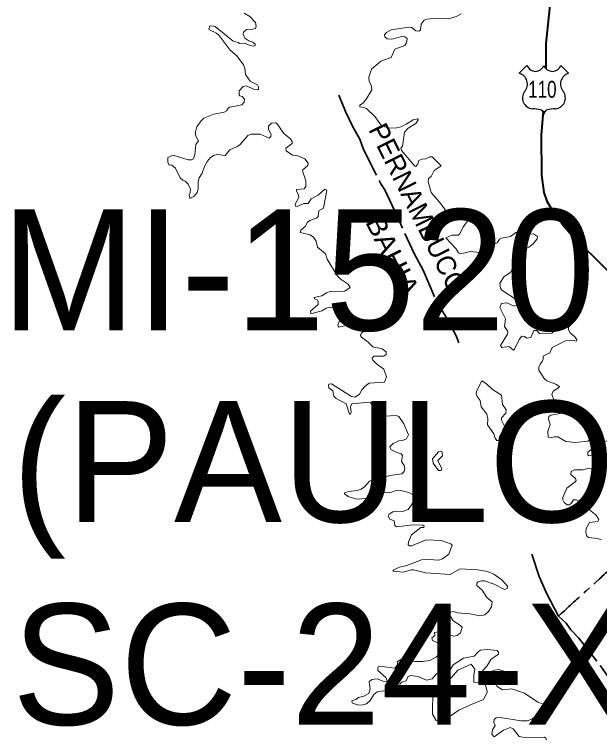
# Model space of a CAD drawing. Extents: x 553962 to 842807, y 8883888 to 9032388.
# Drawn here: x 578161 to 580576, y 8913256 to 8916252 of the extents above; entities that cross this region are included whole.
import ezdxf
from ezdxf.enums import TextEntityAlignment as Align

# ---------------------------------------------------------------- set-up
doc = ezdxf.new("R2010")
doc.units = 0
doc.header["$LTSCALE"] = 20
doc.linetypes.add('LONG_DASH_SHORT_DASH', pattern=[9.9, 6, -1.2, 1.5, -1.2])
doc.layers.add('6', color=7, linetype='Continuous', lineweight=13)

msp = doc.modelspace()

# ---------------------------------------------------------------- linework, layer by layer
at = {"layer": '6', "lineweight": 25}
for p, q in [((580244.86, 8916008.71), (580276.85, 8916040.69)), ((580416.71, 8916040.69), (580448.7, 8916008.71))]:
    msp.add_line(p, q, dxfattribs=at)
at = {"layer": '6', "lineweight": 40}
for points in [[(579213.87, 8917803.62), (579228.39, 8917763.4), (579242.18, 8917742.68), (579298.83, 8917690.53), (579364.57, 8917617.69), (579396.13, 8917591.31), (579545.73, 8917448.64), (579623.51, 8917387.28), (579718.49, 8917299.92), (579761.15, 8917250.06), (579934.85, 8917073.36), (579974.14, 8917040.97), (580094.38, 8916919.01), (580138.82, 8916860.84), (580185.18, 8916812.21), (580237.92, 8916747.79), (580356.37, 8916554.14), (580378.4, 8916491.99), (580386.22, 8916445.1), (580380.2, 8916408.01), (580372.38, 8916302.47), (580354.22, 8916132.07), (580354.22, 8916028.7)], [(580343.74, 8915853.65), (580336.07, 8915753.38), (580336.5, 8915587.35), (580346.42, 8915516.35), (580358.99, 8915480.13), (580374.62, 8915452.36), (580426.03, 8915381.52), (580483.51, 8915313.25), (580544.77, 8915258.88), (580632.37, 8915170.43)]]:
    msp.add_lwpolyline(points, dxfattribs=at)
at = {"layer": '6'}
for points in [[(579108.87, 8916257.3), (579132.28, 8916243.25), (579156.44, 8916219.06), (579159.01, 8916203.85), (579156.44, 8916194.44), (579144.56, 8916190.62), (579119.03, 8916189.3), (579105.57, 8916178.41), (579104.64, 8916169.83), (579111.15, 8916153.53), (579128.14, 8916142.54), (579144.11, 8916137.91), (579154.21, 8916129.13), (579153.91, 8916123.1), (579148.81, 8916120.95), (579133.37, 8916123.11), (579110.57, 8916132.82), (579089.34, 8916132), (579083.76, 8916136.65), (579063.84, 8916142.18), (578989.02, 8916201.67), (578972.87, 8916205.2), (578965.63, 8916203.28), (578963.75, 8916193.11)], [(579827, 8915819.25), (579826.26, 8915820.93), (579806.88, 8915817.12), (579778.39, 8915798.02), (579755.45, 8915786.99), (579732.51, 8915781.91), (579701.97, 8915783.19), (579689.27, 8915787), (579671.85, 8915797.6), (579650.55, 8915829.06), (579613.63, 8915863.01), (579601.74, 8915868.13), (579586, 8915869.91), (579586.01, 8915876.63), (579597.06, 8915884.32), (579611.47, 8915898.74), (579635.68, 8915940.37), (579632.81, 8915959.99), (579625.5, 8915975.21), (579623.8, 8915992.15), (579634.45, 8916026.23), (579673.04, 8916058.45), (579715.55, 8916073.8), (579731.3, 8916108.16), (579772.1, 8916123.52), (579779.67, 8916134.43), (579781.82, 8916151.94), (579772.91, 8916160.01), (579760.64, 8916160.86), (579718.11, 8916149.84), (579699.38, 8916151.55), (579689.24, 8916160.03), (579687.98, 8916167.09), (579696.03, 8916177.85), (579715.71, 8916188.61), (579788.63, 8916199.52), (579801.33, 8916197.83), (579818.38, 8916184.67), (579830.31, 8916182.56), (579837.47, 8916186.37), (579840.06, 8916212.27), (579851.98, 8916227.99), (579863.57, 8916232.27), (579905.09, 8916236.06), (579954.33, 8916233.94), (579984.96, 8916242.89), (580004.88, 8916254.81)], [(578963.75, 8916193.11), (578963.16, 8916189.91), (578995.39, 8916174.91), (579005.59, 8916165.58), (579051.49, 8916103.98), (579078.25, 8916080.61), (579106.32, 8916043.56), (579111.42, 8916029.59), (579114.02, 8916004.06), (579134.38, 8915976.51), (579163.82, 8915961.59), (579168.76, 8915953.11), (579168.31, 8915943.74), (579165.26, 8915940.8), (579151.36, 8915942.5), (579116.9, 8915956.93), (579104.63, 8915954.37), (579087.64, 8915936.92), (579088.13, 8915919.45), (579091.04, 8915915.33), (579100.51, 8915912.64), (579110.14, 8915902.13), (579108.86, 8915889.4), (579108.86, 8915889.4), (579099.09, 8915878.78), (579050.29, 8915869.01), (579042.61, 8915864.74), (579036.61, 8915854.11), (579026.5, 8915848.63), (578984.02, 8915840.12), (578942.8, 8915823.55), (578931.33, 8915812.95), (578913.45, 8915787.42), (578906.31, 8915762.82), (578908.8, 8915749.58), (578920.66, 8915730.18), (578910.05, 8915714.35), (578905.37, 8915673.61), (578899.85, 8915654.95), (578891.35, 8915650.63), (578877.76, 8915651.05), (578816.43, 8915670.98), (578794.22, 8915660.56)], [(578884.77, 8915493.69), (578885.12, 8915492.22), (578900.53, 8915499.92), (578915.03, 8915515.85), (578919.38, 8915530.82), (578918.96, 8915558.81), (578922.8, 8915577.54), (578935.53, 8915596.25), (578944.91, 8915624.33), (578956.33, 8915644.63), (578970.38, 8915660.81), (578985.58, 8915670.96), (579000.11, 8915672.7), (579030.69, 8915669.34), (579050.29, 8915692.69), (579080.45, 8915706.31), (579090.6, 8915713.93), (579124.56, 8915752.12), (579137.72, 8915756.82), (579175.15, 8915757.68), (579212.57, 8915741.16), (579219.71, 8915747.04), (579221.02, 8915756.11), (579209.59, 8915777.24), (579210, 8915789.92), (579221.21, 8915802.75), (579239.25, 8915803.99), (579245.67, 8915800.16), (579272.87, 8915759.81), (579300.93, 8915737.68), (579307.26, 8915727.09), (579306.83, 8915719.46), (579280.54, 8915699.88), (579281.81, 8915688.04), (579308.59, 8915671), (579330.65, 8915668.04), (579358.84, 8915655.55), (579373.53, 8915637.03), (579371.39, 8915628.07), (579351.5, 8915609.85), (579350.21, 8915605.21), (579362.93, 8915564.8), (579364.2, 8915540.64), (579356.88, 8915531.64), (579325.04, 8915529.37), (579324.69, 8915523.21), (579333.29, 8915505.37), (579334.88, 8915495.13), (579320.05, 8915467.93), (579320.51, 8915460.27), (579327.3, 8915458.61), (579355.29, 8915470.48), (579373.58, 8915470.52), (579385.11, 8915489.66), (579414.3, 8915505.3), (579442.35, 8915530.35), (579450.85, 8915526.09), (579436.84, 8915451.39), (579417.31, 8915441.12), (579414.34, 8915417.44), (579407.67, 8915410.29), (579379.55, 8915400.83), (579371.05, 8915394.04), (579361.23, 8915375.32), (579342.84, 8915360.61), (579340.44, 8915351.47), (579381.48, 8915341.8), (579394.8, 8915332.4), (579405.86, 8915314.95), (579411.84, 8915291.13), (579445.33, 8915262.77), (579445.33, 8915262.77), (579452.16, 8915240.65), (579490.93, 8915175.07), (579504.88, 8915159.89), (579538.79, 8915137.85), (579546.44, 8915124.3), (579524.33, 8915108.1), (579464, 8915106.8), (579448.33, 8915101.71), (579429.25, 8915089), (579398.24, 8915082.15), (579399.92, 8915077.52), (579411.38, 8915071.07), (579415.17, 8915065.21), (579415.19, 8915053.77), (579383.26, 8915026.23), (579384.18, 8915014.91)], [(579921.17, 8915628.18), (579885.33, 8915664.21), (579876.16, 8915663.78), (579859.16, 8915655.31), (579842.17, 8915653.58), (579830.79, 8915648.54), (579826.76, 8915634.34), (579817.62, 8915624.36), (579813.33, 8915625.14), (579758.51, 8915690.52), (579756.37, 8915699.05), (579762.69, 8915707.94), (579770.8, 8915765.32), (579785.71, 8915781.93), (579817.51, 8915801.03), (579828.15, 8915816.6), (579827, 8915819.25)], [(578794.22, 8915660.56), (578793.24, 8915641.72), (578798.13, 8915631.81)], [(578798.13, 8915631.81), (578798.57, 8915630.91), (578810.66, 8915628.93), (578825.47, 8915617.09), (578845.05, 8915577.13), (578856.07, 8915566.96), (578865.94, 8915563.03), (578878.19, 8915550.32), (578887.11, 8915529.85), (578886.49, 8915516.28), (578882.18, 8915504.74), (578884.77, 8915493.69)], [(580319.65, 8915333.85), (580319.68, 8915334.09), (580303.4, 8915345.18), (580265.04, 8915344.75), (580242.37, 8915351.94), (580230.54, 8915351.09), (580209.28, 8915334.14), (580171.37, 8915328.24), (580163.5, 8915323.57), (580153.57, 8915308.21), (580123.4, 8915293.28), (580116.17, 8915278.48), (580104.77, 8915272.53), (580081.78, 8915268.69), (580043.5, 8915272.5), (580001.95, 8915263.6), (579994.31, 8915266.98), (579994.31, 8915266.98), (579982.36, 8915285.25), (579941.63, 8915328.58), (579966.22, 8915339.62), (579992.4, 8915339.61), (580000.2, 8915345.18), (580013.38, 8915374.47), (580036.76, 8915405.05), (580058.86, 8915413.18), (580063.05, 8915419.84), (580062.24, 8915424.55), (580045.25, 8915432.66), (580022.35, 8915423.36), (579998.13, 8915429.27), (579962.93, 8915419.51), (579949.69, 8915429.25), (579922.46, 8915467.51), (579881.74, 8915516.29), (579868.52, 8915560.56), (579869.79, 8915574.1), (579880.88, 8915582.75), (579893.16, 8915607.7), (579922.74, 8915626.6), (579921.17, 8915628.18)], [(580480.83, 8914902.76), (580482.12, 8914907.63), (580474.3, 8914920.32), (580454.41, 8914937.69), (580448.02, 8914950.43), (580448.87, 8914960.23), (580457.34, 8914969.59), (580462.43, 8914982.35), (580461.58, 8914992.94), (580454.31, 8914999.72), (580438.23, 8914993.8), (580416.99, 8914976.38), (580378.75, 8914935.19), (580328.67, 8914933.9), (580317.1, 8914946.62), (580305.46, 8914945.81), (580292.03, 8914916.9), (580276.52, 8914915.19), (580267.01, 8914921.14), (580255.89, 8914922.37), (580244.54, 8914909.3), (580225.81, 8914868.52), (580221.17, 8914864.7), (580202.9, 8914880.34), (580172.33, 8914875.71), (580167.19, 8914884.2), (580196.45, 8914930.88), (580198.17, 8914941.92), (580183.34, 8914963.22), (580187.98, 8914995.02), (580165.08, 8915040.54), (580171.86, 8915057.94), (580193.47, 8915060.92), (580224.49, 8915046.92), (580236.81, 8915052.42), (580238.54, 8915059.28), (580231.75, 8915074.94), (580173.14, 8915112.35), (580168.02, 8915121.32), (580164.65, 8915141.27), (580182.9, 8915168.84), (580205.03, 8915183.32), (580217.73, 8915195.61), (580223.68, 8915213.03), (580225.4, 8915235.12), (580231.76, 8915246.16), (580262.31, 8915278.41), (580284.9, 8915289.96), (580302.24, 8915303.91), (580318.73, 8915324.89), (580319.65, 8915333.85)], [(579384.18, 8915014.91), (579384.2, 8915014.65), (579429.21, 8915027.38), (579447.95, 8915038.84), (579465.7, 8915042.22), (579504.78, 8915030.77), (579514.99, 8915020.59), (579496.36, 8914968.35), (579498.82, 8914960.32), (579525.27, 8914964.93), (579586.36, 8914984.02), (579600.85, 8914979.36), (579609.77, 8914967.46), (579609.31, 8914948.31), (579591.51, 8914933.47), (579589.81, 8914925.87), (579593.19, 8914919.08), (579620.82, 8914897.79), (579639.95, 8914878.27), (579679.4, 8914870.18), (579695.23, 8914857.43), (579695.99, 8914847.21), (579684.49, 8914839.75), (579644.24, 8914839.58), (579637.83, 8914832.4), (579640.83, 8914823.85), (579655.66, 8914808.58), (579686.2, 8914786.07), (579696.44, 8914754.19), (579687.93, 8914732.12), (579624.68, 8914728.29), (579608.54, 8914716.84), (579594.52, 8914701.54), (579585.3, 8914682.56), (579567.71, 8914670.94), (579552.38, 8914673.08), (579469.63, 8914726.09), (579458.45, 8914724.62), (579456.55, 8914720.74), (579456.91, 8914718.99)], [(580590.8, 8914514.98), (580573.81, 8914515), (580573.81, 8914515), (580548.31, 8914504.4), (580528.25, 8914488.65), (580477.69, 8914483.14), (580436.91, 8914487.4), (580404.62, 8914507.35), (580389.53, 8914507.36), (580374.03, 8914502.68), (580364.33, 8914505.68), (580363, 8914529.69), (580373.21, 8914557.95), (580365.6, 8914580.8), (580367.29, 8914591.46), (580375.78, 8914596.14), (580421.68, 8914604.37), (580423.33, 8914611.91), (580401.71, 8914647.5), (580388.85, 8914657.48), (580378.76, 8914681.12), (580384.68, 8914695.09), (580406.75, 8914708.71), (580410.59, 8914715.52), (580396.21, 8914724.43), (580358.37, 8914738.48), (580348.2, 8914748.22), (580325.22, 8914781.93), (580326.08, 8914794.12), (580331.96, 8914809.27), (580340.05, 8914817.89), (580343.89, 8914827.69), (580343.5, 8914840), (580371.1, 8914854.03), (580380.89, 8914876.11), (580436.11, 8914903.31), (580461.92, 8914906.28), (580480.72, 8914902.34), (580480.83, 8914902.76)], [(579456.91, 8914718.99), (579458.95, 8914708.79), (579475.06, 8914696.45), (579479.35, 8914675.22), (579488.66, 8914665.44), (579529.86, 8914643.75), (579544.23, 8914601.21), (579547.09, 8914600.78), (579547.52, 8914601.46)], [(579547.52, 8914601.46), (579551.12, 8914607.2), (579548.6, 8914630.98), (579553.25, 8914643.26), (579626.38, 8914650.5), (579630.63, 8914648.3), (579647.07, 8914611.78), (579659.48, 8914600.83), (579690.12, 8914591.9), (579735.95, 8914595.71), (579747.81, 8914590.22), (579767.84, 8914560.41), (579786.93, 8914514.58), (579779.66, 8914499.27), (579763.14, 8914492.07), (579747.43, 8914490.34), (579724.53, 8914479.32), (579710.91, 8914466.14), (579713.98, 8914454.59), (579736.81, 8914443.2), (579757.18, 8914437.22), (579763.12, 8914429.6), (579758.06, 8914405.02), (579769.09, 8914387.93), (579772.9, 8914375.69), (579769.55, 8914363.83), (579760.19, 8914354.44), (579712.21, 8914347.19), (579635.74, 8914329.35), (579625.93, 8914324.23), (579605.95, 8914300.45), (579592.35, 8914290.26), (579575.41, 8914285.17), (579540.93, 8914281.28), (579523.03, 8914275.45), (579523.96, 8914271.18)], [(580588.07, 8914444.45), (580554.21, 8914431.31), (580533.44, 8914428.76), (580527.89, 8914432.21), (580527.89, 8914443.61), (580540.89, 8914453.73), (580619.06, 8914497.91)], [(580584.77, 8914081.24), (580567.65, 8914087.2), (580531.32, 8914090.58), (580524.09, 8914096.08), (580520.24, 8914110.97), (580520.66, 8914127.91), (580534.83, 8914153.06), (580569.93, 8914156.44), (580573.29, 8914165.84), (580563.1, 8914183.21), (580535.52, 8914205.28), (580497.3, 8914226.12), (580488.79, 8914241.82), (580480.29, 8914246.05), (580468.87, 8914246.05), (580459, 8914231.18), (580450.55, 8914226.12), (580442.91, 8914225.69), (580430.54, 8914235.12), (580424.23, 8914246.89), (580424.23, 8914256.68), (580442.06, 8914295.35), (580476, 8914320.82), (580479.42, 8914326.37), (580476.91, 8914334.83), (580457.38, 8914350.6), (580459.05, 8914363.28), (580473.39, 8914370.54), (580509.18, 8914370.13), (580532.12, 8914376.9), (580556.37, 8914367.7), (580562.58, 8914368), (580572.47, 8914376.08), (580587.76, 8914415.11)], [(579523.96, 8914271.18), (579538.02, 8914260.51), (579568.56, 8914250.75), (579583.81, 8914249.89), (579622.05, 8914255.41), (579649.33, 8914274.95), (579649.33, 8914274.95), (579663.68, 8914279.62), (579709.46, 8914275.8), (579732.51, 8914283.87), (579755.55, 8914285.58), (579788.58, 8914276.25), (579803.5, 8914268.58), (579809.87, 8914261.25), (579809, 8914240.07), (579786.79, 8914207.34), (579763.14, 8914198.08), (579739.35, 8914199.75), (579722.36, 8914196.78), (579707.12, 8914187.46), (579704.12, 8914179.79), (579710.05, 8914166.63), (579728.3, 8914159.35), (579731.7, 8914140.33), (579737.66, 8914134.77), (579806.43, 8914143.68), (579847.08, 8914142.42), (579852.76, 8914138.14), (579850.65, 8914132.65), (579837.92, 8914131.77), (579800.62, 8914102.57), (579787.36, 8914073.11), (579786.56, 8914060.81), (579792.04, 8914057.03), (579799.73, 8914057.03), (579860.91, 8914081.22), (579922.04, 8914079.09), (579962.65, 8914065.15), (579968.32, 8914059.55), (579953.47, 8914022.18), (579928.45, 8914002.23), (579912.64, 8913997.11), (579871.86, 8914000.5), (579841.37, 8913998.81), (579780.09, 8913975.43), (579750.45, 8913969.06), (579726.71, 8913957.77), (579723.82, 8913953.39)], [(579723.82, 8913953.39), (579722.9, 8913952), (579767.39, 8913947.83), (579797.99, 8913958.01), (579808.18, 8913958.01), (579859.16, 8913945.7), (579959.26, 8913938.49), (580001.06, 8913960.98), (580072.49, 8913956.73), (580113.17, 8913950.38), (580139.36, 8913939.01), (580173.55, 8913915.96), (580196.46, 8913890.04), (580194.35, 8913879.86), (580184.64, 8913876.03), (580141.26, 8913898.11), (580100.93, 8913912), (580090.28, 8913912.55), (580075.42, 8913907.45), (580069.05, 8913901.88), (580070.32, 8913892.17), (580091.59, 8913873.01), (580111.53, 8913843.32), (580133.17, 8913824.61), (580130.65, 8913804.28), (580118.32, 8913784.68), (580102.17, 8913771.94), (580081.78, 8913767.27), (580041, 8913776.18), (579990.48, 8913780.36), (579973.4, 8913785.53), (579957.35, 8913781.72), (579960.28, 8913766.84), (579972.18, 8913746.45), (579998.51, 8913730.72), (580008.66, 8913720.98), (580002.33, 8913696.77), (579989.2, 8913686.15), (579973.92, 8913684), (579912.69, 8913700.98), (579895.29, 8913698.42), (579896.08, 8913686.51), (579883.79, 8913676.24), (579887.19, 8913664.93), (579919.9, 8913650.38), (579916.51, 8913614.74), (579903.77, 8913597.33), (579876.15, 8913583.31), (579845.56, 8913578.21), (579814.98, 8913578.64), (579758.95, 8913587.97), (579742.79, 8913578.23), (579741.88, 8913564.57), (579731.74, 8913551.46), (579669.09, 8913559.12), (579662.32, 8913556.73), (579661.47, 8913549.85)], [(579556.25, 8913406.58), (579582.11, 8913398.92), (579599.15, 8913399.35), (579614.44, 8913403.6), (579628.89, 8913417.19), (579645.07, 8913442.28), (579658.59, 8913453.26), (579684.17, 8913457.97), (579738.96, 8913454.6), (579749.52, 8913465.63), (579753.42, 8913487.31), (579760.6, 8913493.22), (579778.36, 8913498.32), (579784.76, 8913514.82), (579795.4, 8913520.4), (579826.92, 8913516.16), (579861.67, 8913502.17), (579885.87, 8913506.4), (579901.66, 8913526.36), (579910.11, 8913531.86), (579928.28, 8913534.02), (579947.36, 8913531.89), (579953.85, 8913534.44), (579972.6, 8913565.45), (580014.66, 8913592.21), (580058.36, 8913600.72), (580076.27, 8913620.26), (580085.18, 8913625.36), (580113.17, 8913628.33), (580153.56, 8913624.49), (580159.51, 8913617.28), (580159.52, 8913609.27), (580127.25, 8913586.69), (580112.76, 8913561.17), (580093.7, 8913540.82), (580100.91, 8913528.1), (580142.11, 8913543.36), (580160.75, 8913546.33), (580203.26, 8913531.89), (580200.69, 8913520.84), (580160.85, 8913508.54), (580145.11, 8913497.88), (580145.1, 8913490.74), (580153.24, 8913475.75), (580176.1, 8913461.81), (580213.96, 8913465.6), (580267.01, 8913448.19), (580321.36, 8913410.42), (580368.13, 8913394.67), (580386.81, 8913382.72), (580386.79, 8913376.42), (580328.2, 8913361.95), (580297.65, 8913341.16), (580278.91, 8913333.92), (580252.57, 8913333.49), (580166.7, 8913347.93), (580150.19, 8913346.23), (580141.27, 8913339.01), (580139.94, 8913327.05), (580145.06, 8913314.38), (580134.88, 8913296.06), (580131.08, 8913277.89), (580141.22, 8913266.82), (580179.5, 8913294.82), (580207.54, 8913305.44), (580219.84, 8913300.34), (580245.03, 8913268.47), (580267.02, 8913265.09), (580349.81, 8913266.35), (580354.93, 8913262.53), (580357.07, 8913255.32)], [(579661.47, 8913549.85), (579660.35, 8913540.83), (579694.08, 8913512.81), (579699.38, 8913498.39), (579698.11, 8913494.54), (579682.9, 8913497.05), (579682.9, 8913497.05), (579657.73, 8913507.67), (579636.5, 8913504.24), (579624.67, 8913494.5), (579628.89, 8913466.16), (579624.23, 8913446.98), (579602.7, 8913435.09), (579580.89, 8913429.92), (579570.21, 8913421.96), (579552.95, 8913415.71), (579555.41, 8913408.9), (579556.25, 8913406.58)]]:
    msp.add_lwpolyline(points, dxfattribs=at)
at = {"layer": '6', "linetype": 'LONG_DASH_SHORT_DASH', "lineweight": 35}
for points in [[(579500.51, 8915918.76), (579528.01, 8915851.09), (579557.86, 8915787.06), (579585.92, 8915736.08), (579601.5, 8915694.58), (579673.25, 8915551.94), (579689.71, 8915526.78), (579811.63, 8915263.95), (579848.37, 8915195.64), (579902.44, 8915066.76), (579956.89, 8914978.6), (579987.66, 8914917.91), (579996, 8914895.68)], [(580296.78, 8914021.66), (580327.48, 8913929.55), (580356.82, 8913860.53), (580406.98, 8913765.42), (580438.53, 8913736.44), (580458.46, 8913709.16), (580491.28, 8913675.48), (580586.86, 8913551.79), (580660.34, 8913442.88), (580699.25, 8913393.59), (580737.33, 8913359.64), (580811.65, 8913316.19), (580853.99, 8913279.92), (580932.21, 8913223.81)]]:
    msp.add_lwpolyline(points, dxfattribs=at)
at = {"layer": '6'}
for points in [[(580113.22, 8914556.26), (580115.76, 8914581.65), (580111.5, 8914600.44), (580088.1, 8914631.09), (580083.05, 8914657.32), (580071.59, 8914673.47), (580067.35, 8914685.32), (580069.18, 8914698.44), (580090.76, 8914738.87), (580110.25, 8914726.15), (580134.89, 8914702.79), (580171.38, 8914679.01), (580175.25, 8914640.37), (580190.53, 8914618.61), (580189.65, 8914605.04), (580171.44, 8914585.05), (580171.86, 8914575.8), (580183.3, 8914550.3), (580184.15, 8914532.85), (580168.43, 8914518.35), (580162.94, 8914508.62), (580159.97, 8914492.11), (580152.25, 8914491.3), (580145.52, 8914500.98), (580139.98, 8914519.67)], [(579909.31, 8914408.69), (579925.41, 8914374.76), (579922.87, 8914368.44), (579910.99, 8914367.2), (579889.81, 8914398.09), (579886.8, 8914415.99), (579911.34, 8914444.8), (579923.33, 8914447.4), (579926.69, 8914442.38), (579927.55, 8914427.97)], [(579890.83, 8913464.97), (579888.98, 8913442.68), (579887.12, 8913398.09), (579887.12, 8913360.94), (579901.98, 8913334.93), (579927.98, 8913331.21), (579994.83, 8913377.66), (580043.12, 8913399.95), (580096.97, 8913422.24), (580111.83, 8913450.11), (580111.83, 8913455.68), (580104.4, 8913485.4), (580098.83, 8913487.26), (580057.97, 8913492.84), (580057.97, 8913520.7), (580061.69, 8913546.71), (580046.83, 8913567.14), (579991.12, 8913542.99), (579955.83, 8913502.12), (579937.26, 8913479.83), (579892.69, 8913466.83)]]:
    msp.add_lwpolyline(points, close=True, dxfattribs=at)
at = {"layer": '6', "lineweight": 25}
for centre, radius, start, end in [((580311.81, 8916054.09), 37.44, 200.95927, 339.04073), ((580381.74, 8916054.09), 37.44, 200.95927, 339.04073), ((580232.45, 8915964.34), 46.07, 317.5721, 74.36886), ((580461.11, 8915964.34), 46.07, 105.62774, 222.4279), ((580303.15, 8915907.31), 44.94, 144.73733, 264.65778), ((580390.41, 8915907.31), 44.94, 275.34222, 35.26267), ((580298.76, 8915744.62), 117.95, 72.89371, 89.90057), ((580327.91, 8915839.29), 18.89, 357.69345, 72.92955), ((580365.65, 8915839.29), 18.89, 107.07045, 182.30655), ((580394.8, 8915744.62), 117.95, 90.09943, 107.10629)]:
    msp.add_arc(centre, radius, start, end, dxfattribs=at)
at = {"layer": '6', "linetype": 'LONG_DASH_SHORT_DASH', "lineweight": 35}
msp.add_spline([(580405.85, 8913765.08), (580507.09, 8913857.89), (580714.64, 8914060.38), (580822.64, 8914192), (580952.57, 8914306.74), (581077.44, 8914416.42), (581210.75, 8914483.92), (581355.86, 8914509.23), (581407.65, 8914506.82)], degree=3, dxfattribs=at)

# ---------------------------------------------------------------- texts
at = {"layer": '6', "width": 0.75}
msp.add_text('110', height=70, dxfattribs=at).set_placement((580340.4, 8915907.79), align=Align.CENTER)
at = {"layer": '6'}
msp.add_text('PERNAMBUCO', height=80, rotation=296.367, dxfattribs=at).set_placement((579791.03, 8915433.41), align=Align.CENTER)
for s, p in [('MI-1520', (578105.76, 8914946.5)), ('(PAULO AFONSO)', (578150.54, 8914154.4)), ('SC-24-X-C-II', (578150.54, 8913317.34))]:
    msp.add_text(s, height=500, dxfattribs=at).set_placement(p)
at = {"layer": '6', "width": 1.1}
msp.add_text('BAHIA', height=80, rotation=296.367, dxfattribs=at).set_placement((579686.11, 8915236.66), align=Align.CENTER)

doc.saveas('drawing.dxf')
